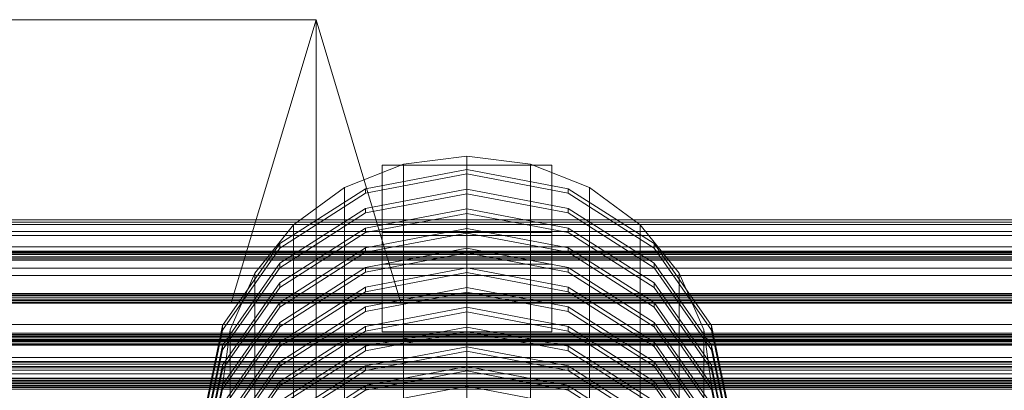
# Model space of a CAD drawing. Header units: millimetres. Extents: x -4738 to 65662, y -68080 to 6847.
# Tile 387 of 656: x 393 to 915, y -32496 to -32300. Entities that reach past the tile are written whole.
import ezdxf

# ---------------------------------------------------------------- set-up
doc = ezdxf.new("R2010")
doc.units = ezdxf.units.MM
for name, color, linetype, lineweight in [('COTAS_P', 1, 'Continuous', 0), ('frontal_C02', 7, 'Continuous', 0), ('frontal_C03', 7, 'Continuous', 0), ('frontal_C03-dry', 7, 'Continuous', 0)]:
    doc.layers.add(name, color=color, linetype=linetype, lineweight=lineweight)
doc.dimstyles.new('R19_100', dxfattribs={"dimtxt": 250, "dimasz": 150, "dimexe": 150, "dimexo": 80, "dimgap": 100, "dimtad": 1, "dimtih": 1, "dimtoh": 1, "dimdsep": 46, "dimcen": 0.09, "dimadec": 0, "dimazin": 0, "dimtfac": 1, "dimtdec": 4, "dimtofl": 0, "dimtmove": 0, "dimatfit": 3, "dimfxl": 1, "dimtolj": 1, "dimtzin": 0, "dimarcsym": 0})

# ---------------------------------------------------------------- blocks, each defined once
blk = doc.blocks.new('DIM_R31_49')
at = {"layer": 'COTAS_P'}
for p, q in [((-150, -32300), (550, -32300)), ((550, -32300), (505, -32450)), ((550, -34900), (550, -32300)), ((550, -32300), (595, -32450)), ((550, -34900), (505, -34750)), ((550, -34900), (595, -34750)), ((-150, -34900), (550, -34900))]:
    blk.add_line(p, q, dxfattribs=at)
blk.add_text('2600 P', height=250, rotation=90, dxfattribs=at).set_placement((450, -33600))

msp = doc.modelspace()

# ---------------------------------------------------------------- linework, layer by layer
at = {"layer": 'frontal_C02'}
for p, q in [((596.354, -32376.499), (565, -32388.896)), ((585, -32412.762), (585, -32376.996)), ((585, -32376.996), (675, -32376.996)), ((585, -32429.496), (585, -32376.996)), ((630, -32372.27), (596.354, -32376.499)), ((596.354, -32519.564), (596.354, -32376.499)), ((663.646, -32376.499), (630, -32372.27)), ((630, -32515.335), (630, -32372.27)), ((695, -32388.896), (663.646, -32376.499)), ((663.646, -32519.564), (663.646, -32376.499)), ((675, -32376.996), (675, -32412.762)), ((675, -32376.996), (675, -32429.496)), ((630, -32379.332), (576.271, -32389.534)), ((576.271, -32391.918), (630, -32381.716)), ((683.729, -32389.534), (630, -32379.332)), ((630, -32381.716), (630, -32379.332)), ((630, -32381.716), (683.729, -32391.918)), ((576.271, -32389.534), (530.722, -32418.585)), ((530.722, -32420.97), (576.271, -32391.918)), ((565, -32388.896), (538.076, -32408.616)), ((565, -32531.96), (565, -32388.896)), ((576.271, -32391.918), (576.271, -32389.534)), ((630, -32389.764), (576.271, -32399.965)), ((576.271, -32402.35), (630, -32392.148)), ((683.729, -32399.965), (630, -32389.764)), ((630, -32392.148), (630, -32389.764)), ((630, -32392.148), (683.729, -32402.35)), ((729.278, -32418.585), (683.729, -32389.534)), ((683.729, -32391.918), (683.729, -32389.534)), ((683.729, -32391.918), (729.278, -32420.97)), ((721.924, -32408.616), (695, -32388.896)), ((695, -32531.96), (695, -32388.896)), ((576.271, -32399.965), (530.722, -32429.017)), ((530.722, -32431.401), (576.271, -32402.35)), ((576.271, -32402.35), (576.271, -32399.965)), ((630, -32400.196), (576.271, -32410.397)), ((576.271, -32412.782), (630, -32402.58)), ((683.729, -32410.397), (630, -32400.196)), ((630, -32402.58), (630, -32400.196)), ((630, -32402.58), (683.729, -32412.782)), ((729.278, -32429.017), (683.729, -32399.965)), ((683.729, -32402.35), (683.729, -32399.965)), ((683.729, -32402.35), (729.278, -32431.401)), ((538.076, -32408.616), (517.417, -32434.316)), ((576.271, -32410.397), (530.722, -32439.449)), ((530.722, -32441.833), (576.271, -32412.782)), ((538.076, -32551.681), (538.076, -32408.616)), ((576.271, -32412.782), (576.271, -32410.397)), ((630, -32410.627), (576.271, -32420.829)), ((576.271, -32423.213), (630, -32413.012)), ((675, -32412.762), (585, -32412.762)), ((585, -32412.762), (585, -32465.263)), ((683.729, -32420.829), (630, -32410.627)), ((630, -32413.012), (630, -32410.627)), ((630, -32413.012), (683.729, -32423.213)), ((675, -32465.263), (675, -32412.762)), ((729.278, -32439.449), (683.729, -32410.397)), ((683.729, -32412.782), (683.729, -32410.397)), ((683.729, -32412.782), (729.278, -32441.833)), ((742.583, -32434.316), (721.924, -32408.616)), ((721.924, -32551.681), (721.924, -32408.616)), ((530.722, -32418.585), (500.287, -32462.064)), ((530.722, -32420.97), (530.722, -32418.585)), ((759.713, -32462.064), (729.278, -32418.585)), ((729.278, -32420.97), (729.278, -32418.585)), ((500.287, -32464.448), (530.722, -32420.97)), ((576.271, -32420.829), (530.722, -32449.881)), ((530.722, -32452.265), (576.271, -32423.213)), ((576.271, -32423.213), (576.271, -32420.829)), ((630, -32421.059), (576.271, -32431.261)), ((576.271, -32433.645), (630, -32423.444)), ((683.729, -32431.261), (630, -32421.059)), ((630, -32423.444), (630, -32421.059)), ((630, -32423.444), (683.729, -32433.645)), ((729.278, -32449.881), (683.729, -32420.829)), ((683.729, -32423.213), (683.729, -32420.829)), ((683.729, -32423.213), (729.278, -32452.265)), ((729.278, -32420.97), (759.713, -32464.448)), ((530.722, -32429.017), (500.287, -32472.496)), ((530.722, -32431.401), (530.722, -32429.017)), ((759.713, -32472.496), (729.278, -32429.017)), ((729.278, -32431.401), (729.278, -32429.017)), ((500.287, -32474.88), (530.722, -32431.401)), ((517.417, -32434.316), (504.43, -32464.245)), ((517.417, -32577.381), (517.417, -32434.316)), ((576.271, -32431.261), (530.722, -32460.312)), ((530.722, -32462.697), (576.271, -32433.645)), ((576.271, -32433.645), (576.271, -32431.261)), ((630, -32431.491), (576.271, -32441.693)), ((576.271, -32444.077), (630, -32433.876)), ((675, -32429.496), (585, -32429.496)), ((585, -32429.496), (585, -32465.263)), ((683.729, -32441.693), (630, -32431.491)), ((630, -32433.876), (630, -32431.491)), ((630, -32433.876), (683.729, -32444.077)), ((675, -32465.263), (675, -32429.496)), ((729.278, -32460.312), (683.729, -32431.261)), ((683.729, -32433.645), (683.729, -32431.261)), ((683.729, -32433.645), (729.278, -32462.697)), ((729.278, -32431.401), (759.713, -32474.88)), ((755.57, -32464.245), (742.583, -32434.316)), ((742.583, -32577.381), (742.583, -32434.316)), ((530.722, -32439.449), (500.287, -32482.928)), ((530.722, -32441.833), (530.722, -32439.449)), ((759.713, -32482.928), (729.278, -32439.449)), ((729.278, -32441.833), (729.278, -32439.449)), ((500.287, -32485.312), (530.722, -32441.833)), ((576.271, -32441.693), (530.722, -32470.744)), ((530.722, -32473.129), (576.271, -32444.077)), ((576.271, -32444.077), (576.271, -32441.693)), ((630, -32441.923), (576.271, -32452.124)), ((576.271, -32454.509), (630, -32444.307)), ((683.729, -32452.124), (630, -32441.923)), ((630, -32444.307), (630, -32441.923)), ((630, -32444.307), (683.729, -32454.509)), ((729.278, -32470.744), (683.729, -32441.693)), ((683.729, -32444.077), (683.729, -32441.693)), ((683.729, -32444.077), (729.278, -32473.129)), ((729.278, -32441.833), (759.713, -32485.312)), ((530.722, -32449.881), (500.287, -32493.359)), ((530.722, -32452.265), (530.722, -32449.881)), ((759.713, -32493.359), (729.278, -32449.881)), ((729.278, -32452.265), (729.278, -32449.881)), ((500.287, -32495.744), (530.722, -32452.265)), ((576.271, -32452.124), (530.722, -32481.176)), ((530.722, -32483.561), (576.271, -32454.509)), ((576.271, -32454.509), (576.271, -32452.124)), ((630, -32452.355), (576.271, -32462.556)), ((576.271, -32464.941), (630, -32454.739)), ((683.729, -32462.556), (630, -32452.355)), ((630, -32454.739), (630, -32452.355)), ((630, -32454.739), (683.729, -32464.941)), ((729.278, -32481.176), (683.729, -32452.124)), ((683.729, -32454.509), (683.729, -32452.124)), ((683.729, -32454.509), (729.278, -32483.561)), ((729.278, -32452.265), (759.713, -32495.744)), ((530.722, -32460.312), (500.287, -32503.791)), ((530.722, -32462.697), (530.722, -32460.312)), ((759.713, -32503.791), (729.278, -32460.312)), ((729.278, -32462.697), (729.278, -32460.312)), ((500.287, -32462.064), (489.6, -32513.351)), ((489.6, -32515.735), (500.287, -32464.448)), ((504.43, -32464.245), (500, -32496.362)), ((500.287, -32464.448), (500.287, -32462.064)), ((500.287, -32506.176), (530.722, -32462.697)), ((504.43, -32607.309), (504.43, -32464.245)), ((576.271, -32462.556), (530.722, -32491.608)), ((530.722, -32493.992), (576.271, -32464.941)), ((576.271, -32464.941), (576.271, -32462.556)), ((630, -32462.787), (576.271, -32472.988)), ((576.271, -32475.372), (630, -32465.171)), ((585, -32465.263), (675, -32465.263)), ((683.729, -32472.988), (630, -32462.787)), ((630, -32465.171), (630, -32462.787)), ((630, -32465.171), (683.729, -32475.372)), ((729.278, -32491.608), (683.729, -32462.556)), ((683.729, -32464.941), (683.729, -32462.556)), ((683.729, -32464.941), (729.278, -32493.992)), ((729.278, -32462.697), (759.713, -32506.176)), ((760, -32496.362), (755.57, -32464.245)), ((755.57, -32607.309), (755.57, -32464.245)), ((770.4, -32513.351), (759.713, -32462.064)), ((759.713, -32464.448), (759.713, -32462.064)), ((759.713, -32464.448), (770.4, -32515.735)), ((530.722, -32470.744), (500.287, -32514.223)), ((530.722, -32473.129), (530.722, -32470.744)), ((759.713, -32514.223), (729.278, -32470.744)), ((729.278, -32473.129), (729.278, -32470.744)), ((500.287, -32472.496), (489.6, -32523.783)), ((489.6, -32526.167), (500.287, -32474.88)), ((500.287, -32474.88), (500.287, -32472.496)), ((500.287, -32516.608), (530.722, -32473.129)), ((576.271, -32472.988), (530.722, -32502.04)), ((530.722, -32504.424), (576.271, -32475.372)), ((576.271, -32475.372), (576.271, -32472.988)), ((630, -32473.218), (576.271, -32483.42)), ((576.271, -32485.804), (630, -32475.603)), ((683.729, -32483.42), (630, -32473.218)), ((630, -32475.603), (630, -32473.218)), ((630, -32475.603), (683.729, -32485.804)), ((729.278, -32502.04), (683.729, -32472.988)), ((683.729, -32475.372), (683.729, -32472.988)), ((683.729, -32475.372), (729.278, -32504.424)), ((729.278, -32473.129), (759.713, -32516.608)), ((770.4, -32523.783), (759.713, -32472.496)), ((759.713, -32474.88), (759.713, -32472.496)), ((759.713, -32474.88), (770.4, -32526.167)), ((530.722, -32481.176), (500.287, -32524.655)), ((530.722, -32483.561), (530.722, -32481.176)), ((759.713, -32524.655), (729.278, -32481.176)), ((729.278, -32483.561), (729.278, -32481.176)), ((500.287, -32482.928), (489.6, -32534.214)), ((489.6, -32536.599), (500.287, -32485.312)), ((500.287, -32485.312), (500.287, -32482.928)), ((500.287, -32527.039), (530.722, -32483.561)), ((576.271, -32483.42), (530.722, -32512.472)), ((530.722, -32514.856), (576.271, -32485.804)), ((576.271, -32485.804), (576.271, -32483.42)), ((630, -32483.65), (576.271, -32493.852)), ((576.271, -32496.236), (630, -32486.035)), ((683.729, -32493.852), (630, -32483.65)), ((630, -32486.035), (630, -32483.65)), ((630, -32486.035), (683.729, -32496.236)), ((729.278, -32512.472), (683.729, -32483.42)), ((683.729, -32485.804), (683.729, -32483.42)), ((683.729, -32485.804), (729.278, -32514.856)), ((729.278, -32483.561), (759.713, -32527.039)), ((770.4, -32534.214), (759.713, -32482.928)), ((759.713, -32485.312), (759.713, -32482.928)), ((759.713, -32485.312), (770.4, -32536.599)), ((530.722, -32491.608), (500.287, -32535.087)), ((530.722, -32493.992), (530.722, -32491.608)), ((759.713, -32535.087), (729.278, -32491.608)), ((729.278, -32493.992), (729.278, -32491.608)), ((500.287, -32493.359), (489.6, -32544.646)), ((489.6, -32547.031), (500.287, -32495.744)), ((500.287, -32495.744), (500.287, -32493.359)), ((500.287, -32537.471), (530.722, -32493.992)), ((576.271, -32493.852), (530.722, -32522.903)), ((530.722, -32525.288), (576.271, -32496.236)), ((576.271, -32496.236), (576.271, -32493.852)), ((630, -32494.082), (576.271, -32504.283)), ((683.729, -32504.283), (630, -32494.082)), ((630, -32496.466), (630, -32494.082)), ((729.278, -32522.903), (683.729, -32493.852)), ((683.729, -32496.236), (683.729, -32493.852)), ((683.729, -32496.236), (729.278, -32525.288)), ((729.278, -32493.992), (759.713, -32537.471)), ((770.4, -32544.646), (759.713, -32493.359)), ((759.713, -32495.744), (759.713, -32493.359)), ((759.713, -32495.744), (770.4, -32547.031))]:
    msp.add_line(p, q, dxfattribs=at)
at = {"layer": 'frontal_C03'}
for p, q in [((1250, -32406.043), (-1250, -32406.043)), ((1250, -32407.295), (-1250, -32407.295)), ((1250, -32408.401), (-1250, -32408.401)), ((1250, -32412.11), (-1250, -32412.11)), ((1250, -32414.28), (-1250, -32414.28)), ((1250, -32420.303), (-1250, -32420.303)), ((1250, -32422.576), (-1250, -32422.576)), ((1250, -32422.892), (-1250, -32422.892)), ((1250, -32423.452), (-1250, -32423.452)), ((1250, -32423.686), (-1250, -32423.686)), ((-1250, -32424.451), (1250, -32424.451)), ((1250, -32425.573), (-1250, -32425.573)), ((1250, -32426.338), (-1250, -32426.338)), ((1250, -32427.132), (-1250, -32427.132)), ((1250, -32427.448), (-1250, -32427.448)), ((1250, -32431.558), (-1250, -32431.558)), ((1250, -32435.566), (-1250, -32435.566)), ((1250, -32445.033), (-1250, -32445.033)), ((1250, -32445.35), (-1250, -32445.35)), ((1250, -32445.443), (-1250, -32445.443)), ((1250, -32446.144), (-1250, -32446.144)), ((-1250, -32446.908), (1250, -32446.908)), ((1250, -32448.031), (-1250, -32448.031)), ((1250, -32448.795), (-1250, -32448.795)), ((1250, -32449.589), (-1250, -32449.589)), ((1250, -32449.906), (-1250, -32449.906)), ((1250, -32450.157), (-1250, -32450.157)), ((1250, -32461.425), (-1250, -32461.425)), ((1250, -32466.663), (-1250, -32466.663)), ((1250, -32467.491), (-1250, -32467.491)), ((1250, -32467.808), (-1250, -32467.808)), ((1250, -32468.602), (-1250, -32468.602)), ((-1250, -32469.366), (1250, -32469.366)), ((1250, -32470.489), (-1250, -32470.489)), ((1250, -32471.253), (-1250, -32471.253)), ((1250, -32472.047), (-1250, -32472.047)), ((1250, -32472.363), (-1250, -32472.363)), ((1495, -32481.073), (-1495, -32481.073)), ((1495, -32481.485), (-1495, -32481.485)), ((-1250, -32478.89), (1250, -32478.89)), ((1495, -32482.513), (-1495, -32482.513)), ((1495, -32483.71), (-1495, -32483.71)), ((1495, -32485.665), (-1495, -32485.665)), ((1250, -32484.45), (-1250, -32484.45)), ((1495, -32487.529), (-1495, -32487.529)), ((1495, -32490.221), (-1495, -32490.221)), ((1250, -32489.949), (-1250, -32489.949)), ((1250, -32490.265), (-1250, -32490.265)), ((1250, -32491.059), (-1250, -32491.059)), ((-1250, -32491.823), (1250, -32491.823)), ((1495, -32492.569), (-1495, -32492.569)), ((-1495, -32495.733), (1495, -32495.733)), ((1250, -32492.946), (-1250, -32492.946)), ((1250, -32493.71), (-1250, -32493.71)), ((1250, -32494.504), (-1250, -32494.504)), ((1250, -32494.821), (-1250, -32494.821))]:
    msp.add_line(p, q, dxfattribs=at)
at = {"layer": 'frontal_C03-dry'}
for p, q in [((-1290, -32466), (1290, -32466)), ((1290, -32470), (-1290, -32470))]:
    msp.add_line(p, q, dxfattribs=at)

# ---------------------------------------------------------------- dimensions: what is measured, and where the dimension line sits
at = {"layer": 'COTAS_P'}
dim = msp.add_aligned_dim(p1=(-150, -34900), p2=(-150, -32300), distance=-700, text='<> P', dimstyle='R19_100', dxfattribs=at)
dim.commit()
dim.dimension.update_dxf_attribs({"geometry": 'DIM_R31_49', "text_midpoint": (550, -33600)})

doc.saveas('drawing.dxf')
